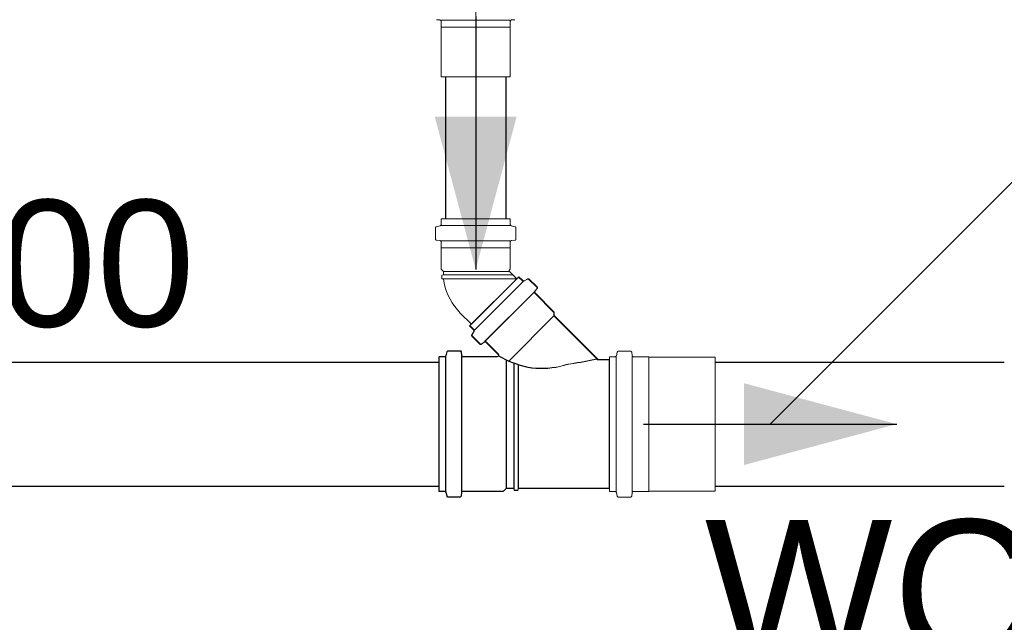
# Model space of a CAD drawing. Header units: millimetres. Extents: x 321 to 585, y -277 to 9.
# Tile 569 of 656: x 352.387 to 353.943, y -95.677 to -94.725. Entities that reach past the tile are written whole.
import ezdxf

# ---------------------------------------------------------------- set-up
doc = ezdxf.new("R2010")
doc.units = ezdxf.units.MM
doc.header["$MEASUREMENT"] = 0
doc.linetypes.add('NULL', pattern=[0])
for name, color, linetype, lineweight in [('Ambiente-Textos', 251, 'Continuous', 5), ('Simbolos', 5, 'Continuous', 20), ('Simbolos_int', 2, 'Continuous', 15), ('TQ-Condutos', 3, 'Continuous', 25), ('TQ-Sentido conduto', 9, 'Continuous', 30), ('TQ-Textos conduto', 7, 'Continuous', 9)]:
    doc.layers.add(name, color=color, linetype=linetype, lineweight=lineweight)
doc.styles.add('Arial', font='arial.ttf')

msp = doc.modelspace()

# ---------------------------------------------------------------- hatches: boundary and pattern name
at = {"layer": 'TQ-Sentido conduto', "linetype": 'Continuous'}
for points in [[(353.1078, -95.1198), (353.1725, -94.8784), (353.0431, -94.8784)], [(353.7729, -95.364), (353.5315, -95.2993), (353.5315, -95.4287)]]:
    msp.add_hatch(color=7, dxfattribs=at).paths.add_polyline_path(points)

# ---------------------------------------------------------------- linework, layer by layer
at = {"layer": 'Simbolos'}
for p, q in [((353.046, -94.7251), (353.0513, -94.7255)), ((353.0531, -94.7275), (353.0531, -94.7369)), ((353.1625, -94.7275), (353.1625, -94.7369)), ((353.1696, -94.7251), (353.1643, -94.7255)), ((353.0531, -94.7369), (353.0535, -94.7373)), ((353.0535, -94.7373), (353.0535, -94.8154)), ((353.1625, -94.7369), (353.1621, -94.7373)), ((353.1621, -94.7373), (353.1621, -94.8154)), ((353.0531, -95.0399), (353.1625, -95.0399)), ((353.0531, -95.0399), (353.0531, -95.0486)), ((353.1625, -95.0399), (353.1625, -95.0486)), ((353.0442, -95.0541), (353.0442, -95.0716)), ((353.0457, -95.0521), (353.0516, -95.0506)), ((353.1699, -95.0521), (353.164, -95.0506)), ((353.1714, -95.0541), (353.1714, -95.0716)), ((353.046, -95.0736), (353.0513, -95.0741)), ((353.1696, -95.0736), (353.1643, -95.0741)), ((353.0531, -95.0761), (353.0531, -95.0854)), ((353.0531, -95.0854), (353.0535, -95.0858)), ((353.0535, -95.0858), (353.0535, -95.1194)), ((353.1625, -95.0854), (353.1621, -95.0858)), ((353.1621, -95.0858), (353.1621, -95.1194)), ((353.1625, -95.0761), (353.1625, -95.0854)), ((353.0535, -95.1194), (353.0571, -95.123)), ((353.1621, -95.1194), (353.1613, -95.1202)), ((353.0571, -95.1282), (353.0541, -95.1285)), ((353.0541, -95.1285), (353.0541, -95.1343)), ((353.0571, -95.1346), (353.0541, -95.1343)), ((353.0571, -95.123), (353.0571, -95.1282)), ((353.0982, -95.2089), (353.1756, -95.1316)), ((353.0987, -95.2084), (353.1761, -95.1311)), ((353.1613, -95.123), (353.1728, -95.1344)), ((353.1756, -95.1316), (353.1817, -95.1377)), ((353.1761, -95.1311), (353.1822, -95.1372)), ((353.1895, -95.135), (353.1841, -95.138)), ((353.19, -95.1345), (353.1846, -95.1375)), ((353.1919, -95.1353), (353.2043, -95.1477)), ((353.1924, -95.1348), (353.2048, -95.1472)), ((353.1055, -95.2162), (353.1828, -95.1388)), ((353.106, -95.2157), (353.1833, -95.1383)), ((353.2044, -95.1504), (353.201, -95.1544)), ((353.2049, -95.1499), (353.2015, -95.1539)), ((353.1225, -95.2332), (353.1998, -95.1558)), ((353.123, -95.2327), (353.2003, -95.1553)), ((353.2011, -95.1571), (353.2315, -95.1875)), ((353.2016, -95.1566), (353.232, -95.187)), ((353.0834, -95.1885), (353.1011, -95.2061)), ((353.16, -95.2647), (353.2315, -95.1931)), ((353.1605, -95.2642), (353.232, -95.1926)), ((353.2315, -95.1875), (353.2315, -95.1931)), ((353.2315, -95.1931), (353.3007, -95.2624)), ((353.232, -95.187), (353.232, -95.1926)), ((353.232, -95.1926), (353.3012, -95.2619)), ((353.0982, -95.2089), (353.1044, -95.2151)), ((353.0987, -95.2084), (353.1049, -95.2146)), ((353.1016, -95.2228), (353.1047, -95.2175)), ((353.1019, -95.2252), (353.1143, -95.2376)), ((353.1021, -95.2223), (353.1052, -95.217)), ((353.1024, -95.2247), (353.1148, -95.2371)), ((353.117, -95.2377), (353.1211, -95.2343)), ((353.1175, -95.2372), (353.1216, -95.2338)), ((353.1238, -95.2345), (353.1434, -95.2541)), ((353.1243, -95.234), (353.1439, -95.2536)), ((353.0496, -95.4705), (353.0496, -95.2575)), ((353.0496, -95.2575), (353.0585, -95.2575)), ((353.0501, -95.47), (353.0501, -95.257)), ((353.0501, -95.257), (353.059, -95.257)), ((353.0601, -95.4705), (353.0601, -95.2575)), ((353.062, -95.2502), (353.0605, -95.256)), ((353.0606, -95.47), (353.0606, -95.257)), ((353.0625, -95.2497), (353.061, -95.2555)), ((353.064, -95.2487), (353.0829, -95.2487)), ((353.0645, -95.2482), (353.0834, -95.2482)), ((353.0849, -95.2505), (353.0853, -95.2557)), ((353.0854, -95.25), (353.0858, -95.2552)), ((353.0855, -95.4705), (353.0855, -95.2575)), ((353.086, -95.47), (353.086, -95.257)), ((353.0873, -95.2575), (353.142, -95.2575)), ((353.0878, -95.257), (353.1425, -95.257)), ((353.3191, -95.4705), (353.3191, -95.2575)), ((353.3191, -95.2575), (353.328, -95.2575)), ((353.3315, -95.2502), (353.33, -95.256)), ((353.3335, -95.2487), (353.3524, -95.2487)), ((353.3544, -95.2505), (353.3548, -95.2557)), ((353.3568, -95.2575), (353.381, -95.2575)), ((353.381, -95.2575), (353.3815, -95.258)), ((353.3815, -95.258), (353.4861, -95.258)), ((353.1559, -95.2628), (353.1559, -95.4656)), ((353.1564, -95.2623), (353.1564, -95.4651)), ((353.1683, -95.268), (353.1683, -95.4656)), ((353.1688, -95.2675), (353.1688, -95.4651)), ((353.1747, -95.2703), (353.1747, -95.4656)), ((353.1752, -95.2698), (353.1752, -95.4651)), ((353.3007, -95.2624), (353.3186, -95.2624)), ((353.3012, -95.2619), (353.3191, -95.2619)), ((353.3186, -95.4656), (353.3186, -95.2624)), ((353.3191, -95.4651), (353.3191, -95.2619)), ((353.0496, -95.4705), (353.0585, -95.4705)), ((353.0501, -95.47), (353.059, -95.47)), ((353.062, -95.4778), (353.0605, -95.472)), ((353.0625, -95.4773), (353.061, -95.4715)), ((353.0849, -95.4775), (353.0853, -95.4723)), ((353.0854, -95.477), (353.0858, -95.4718)), ((353.0873, -95.4705), (353.151, -95.4705)), ((353.0878, -95.47), (353.1515, -95.47)), ((353.151, -95.4705), (353.1559, -95.4656)), ((353.1515, -95.47), (353.1564, -95.4651)), ((353.1559, -95.4656), (353.1683, -95.4656)), ((353.1564, -95.4651), (353.1688, -95.4651)), ((353.1683, -95.4656), (353.1685, -95.4686)), ((353.1685, -95.4686), (353.1744, -95.4686)), ((353.1688, -95.4651), (353.169, -95.4681)), ((353.169, -95.4681), (353.1749, -95.4681)), ((353.1747, -95.4656), (353.1744, -95.4686)), ((353.1747, -95.4656), (353.3186, -95.4656)), ((353.1752, -95.4651), (353.1749, -95.4681)), ((353.1752, -95.4651), (353.3191, -95.4651)), ((353.3191, -95.4705), (353.328, -95.4705)), ((353.3315, -95.4778), (353.33, -95.472)), ((353.3544, -95.4775), (353.3548, -95.4723)), ((353.3568, -95.4705), (353.381, -95.4705)), ((353.381, -95.4705), (353.3815, -95.47)), ((353.3815, -95.47), (353.4861, -95.47)), ((353.064, -95.4793), (353.0829, -95.4793)), ((353.0645, -95.4788), (353.0834, -95.4788)), ((353.3335, -95.4793), (353.3524, -95.4793))]:
    msp.add_line(p, q, dxfattribs=at)
for points in [[(353.0531, -94.7275), (353.053, -94.7272), (353.053, -94.7269), (353.0528, -94.7266), (353.0527, -94.7263), (353.0524, -94.7261), (353.0522, -94.7259), (353.0519, -94.7257), (353.0516, -94.7256), (353.0512, -94.7255)], [(353.1643, -94.7255), (353.164, -94.7256), (353.1637, -94.7257), (353.1634, -94.7259), (353.1631, -94.7261), (353.1629, -94.7263), (353.1627, -94.7266), (353.1626, -94.7269), (353.1625, -94.7272), (353.1625, -94.7275)], [(353.0457, -95.0521), (353.0454, -95.0522), (353.0451, -95.0524), (353.0449, -95.0525), (353.0447, -95.0527), (353.0445, -95.053), (353.0444, -95.0532), (353.0443, -95.0535), (353.0442, -95.0538), (353.0442, -95.0541)], [(353.0516, -95.0505), (353.0519, -95.0504), (353.0521, -95.0503), (353.0524, -95.0501), (353.0526, -95.0499), (353.0527, -95.0497), (353.0529, -95.0495), (353.053, -95.0492), (353.0531, -95.0489), (353.0531, -95.0486)], [(353.1625, -95.0486), (353.1625, -95.0489), (353.1626, -95.0492), (353.1627, -95.0495), (353.1628, -95.0497), (353.163, -95.0499), (353.1632, -95.0501), (353.1634, -95.0503), (353.1637, -95.0504), (353.164, -95.0505)], [(353.1714, -95.0541), (353.1714, -95.0538), (353.1713, -95.0535), (353.1712, -95.0532), (353.171, -95.053), (353.1709, -95.0527), (353.1707, -95.0525), (353.1704, -95.0524), (353.1702, -95.0522), (353.1699, -95.0521)], [(353.0442, -95.0716), (353.0442, -95.0719), (353.0443, -95.0722), (353.0444, -95.0725), (353.0446, -95.0728), (353.0448, -95.0731), (353.0451, -95.0733), (353.0454, -95.0734), (353.0457, -95.0735), (353.046, -95.0736)], [(353.1695, -95.0736), (353.1699, -95.0735), (353.1702, -95.0734), (353.1705, -95.0733), (353.1707, -95.0731), (353.171, -95.0728), (353.1711, -95.0725), (353.1713, -95.0722), (353.1713, -95.0719), (353.1714, -95.0716)], [(353.0531, -95.0761), (353.053, -95.0757), (353.053, -95.0754), (353.0528, -95.0751), (353.0527, -95.0748), (353.0524, -95.0746), (353.0522, -95.0744), (353.0519, -95.0742), (353.0516, -95.0741), (353.0512, -95.0741)], [(353.1643, -95.0741), (353.164, -95.0741), (353.1637, -95.0742), (353.1634, -95.0744), (353.1631, -95.0746), (353.1629, -95.0748), (353.1627, -95.0751), (353.1626, -95.0754), (353.1625, -95.0757), (353.1625, -95.0761)], [(353.1613, -95.1201), (353.1611, -95.1204), (353.1609, -95.1207), (353.1608, -95.121), (353.1608, -95.1214), (353.1608, -95.1217), (353.1608, -95.1221), (353.1609, -95.1224), (353.1611, -95.1227), (353.1613, -95.123)], [(353.0571, -95.1346), (353.0582, -95.1413), (353.0598, -95.1479), (353.0619, -95.1543), (353.0644, -95.1606), (353.0674, -95.1667), (353.0708, -95.1726), (353.0746, -95.1782), (353.0789, -95.1835), (353.0834, -95.1885)], [(353.1919, -95.1353), (353.1917, -95.1351), (353.1914, -95.1349), (353.1911, -95.1348), (353.1909, -95.1347), (353.1906, -95.1347), (353.1903, -95.1347), (353.19, -95.1347), (353.1897, -95.1348), (353.1895, -95.1349)], [(353.1924, -95.1348), (353.1922, -95.1346), (353.1919, -95.1344), (353.1916, -95.1343), (353.1914, -95.1342), (353.1911, -95.1342), (353.1908, -95.1342), (353.1905, -95.1342), (353.1902, -95.1343), (353.19, -95.1344)], [(353.1817, -95.1377), (353.1819, -95.1379), (353.1822, -95.1381), (353.1825, -95.1382), (353.1827, -95.1383), (353.183, -95.1383), (353.1833, -95.1383), (353.1836, -95.1382), (353.1839, -95.1382), (353.1841, -95.138)], [(353.1822, -95.1372), (353.1824, -95.1374), (353.1827, -95.1376), (353.183, -95.1377), (353.1832, -95.1378), (353.1835, -95.1378), (353.1838, -95.1378), (353.1841, -95.1377), (353.1844, -95.1377), (353.1846, -95.1375)], [(353.2044, -95.1504), (353.2046, -95.1501), (353.2047, -95.1498), (353.2048, -95.1495), (353.2049, -95.1492), (353.2048, -95.1488), (353.2048, -95.1485), (353.2047, -95.1482), (353.2045, -95.1479), (353.2043, -95.1477)], [(353.2049, -95.1499), (353.2051, -95.1496), (353.2052, -95.1493), (353.2053, -95.149), (353.2054, -95.1487), (353.2053, -95.1483), (353.2053, -95.148), (353.2052, -95.1477), (353.205, -95.1474), (353.2048, -95.1472)], [(353.201, -95.1544), (353.2008, -95.1547), (353.2007, -95.155), (353.2006, -95.1553), (353.2005, -95.1556), (353.2006, -95.1559), (353.2006, -95.1563), (353.2007, -95.1566), (353.2009, -95.1568), (353.2011, -95.1571)], [(353.2015, -95.1539), (353.2013, -95.1542), (353.2012, -95.1545), (353.2011, -95.1548), (353.201, -95.1551), (353.2011, -95.1554), (353.2011, -95.1558), (353.2012, -95.1561), (353.2014, -95.1563), (353.2016, -95.1566)], [(353.1016, -95.2228), (353.1015, -95.2231), (353.1014, -95.2233), (353.1014, -95.2236), (353.1013, -95.2239), (353.1014, -95.2242), (353.1015, -95.2245), (353.1016, -95.2247), (353.1017, -95.225), (353.1019, -95.2252)], [(353.1021, -95.2223), (353.102, -95.2226), (353.1019, -95.2228), (353.1019, -95.2231), (353.1018, -95.2234), (353.1019, -95.2237), (353.102, -95.224), (353.1021, -95.2242), (353.1022, -95.2245), (353.1024, -95.2247)], [(353.1047, -95.2175), (353.1048, -95.2172), (353.1049, -95.2169), (353.105, -95.2167), (353.105, -95.2164), (353.1049, -95.2161), (353.1048, -95.2158), (353.1047, -95.2155), (353.1046, -95.2153), (353.1044, -95.2151)], [(353.1052, -95.217), (353.1053, -95.2167), (353.1054, -95.2164), (353.1055, -95.2162), (353.1055, -95.2159), (353.1054, -95.2156), (353.1053, -95.2153), (353.1052, -95.215), (353.1051, -95.2148), (353.1049, -95.2146)], [(353.1143, -95.2376), (353.1146, -95.2378), (353.1149, -95.238), (353.1152, -95.2381), (353.1155, -95.2382), (353.1158, -95.2382), (353.1161, -95.2382), (353.1165, -95.2381), (353.1168, -95.2379), (353.117, -95.2377)], [(353.1148, -95.2371), (353.1151, -95.2373), (353.1154, -95.2375), (353.1157, -95.2376), (353.116, -95.2377), (353.1163, -95.2377), (353.1166, -95.2377), (353.117, -95.2376), (353.1173, -95.2374), (353.1175, -95.2372)], [(353.1238, -95.2345), (353.1235, -95.2343), (353.1232, -95.2341), (353.1229, -95.234), (353.1226, -95.2339), (353.1223, -95.2339), (353.122, -95.2339), (353.1216, -95.234), (353.1213, -95.2342), (353.1211, -95.2343)], [(353.1243, -95.234), (353.124, -95.2338), (353.1237, -95.2336), (353.1234, -95.2335), (353.1231, -95.2334), (353.1228, -95.2334), (353.1225, -95.2334), (353.1221, -95.2335), (353.1218, -95.2337), (353.1216, -95.2338)], [(353.0585, -95.2575), (353.0588, -95.2575), (353.0591, -95.2574), (353.0594, -95.2573), (353.0596, -95.2572), (353.0599, -95.257), (353.0601, -95.2568), (353.0602, -95.2565), (353.0604, -95.2563), (353.0605, -95.256)], [(353.059, -95.257), (353.0593, -95.257), (353.0596, -95.2569), (353.0599, -95.2568), (353.0601, -95.2567), (353.0604, -95.2565), (353.0606, -95.2563), (353.0607, -95.256), (353.0609, -95.2558), (353.061, -95.2555)], [(353.064, -95.2487), (353.0637, -95.2487), (353.0634, -95.2488), (353.0631, -95.2489), (353.0629, -95.249), (353.0626, -95.2492), (353.0624, -95.2494), (353.0623, -95.2496), (353.0621, -95.2499), (353.062, -95.2502)], [(353.0645, -95.2482), (353.0642, -95.2482), (353.0639, -95.2483), (353.0636, -95.2484), (353.0634, -95.2485), (353.0631, -95.2487), (353.0629, -95.2489), (353.0628, -95.2491), (353.0626, -95.2494), (353.0625, -95.2497)], [(353.0849, -95.2505), (353.0848, -95.2502), (353.0847, -95.2499), (353.0846, -95.2496), (353.0844, -95.2493), (353.0841, -95.2491), (353.0838, -95.2489), (353.0835, -95.2488), (353.0832, -95.2487), (353.0829, -95.2487)], [(353.0854, -95.25), (353.0853, -95.2497), (353.0852, -95.2494), (353.0851, -95.2491), (353.0849, -95.2488), (353.0846, -95.2486), (353.0843, -95.2484), (353.084, -95.2483), (353.0837, -95.2482), (353.0834, -95.2482)], [(353.0853, -95.2557), (353.0854, -95.256), (353.0855, -95.2563), (353.0856, -95.2566), (353.0858, -95.2568), (353.0861, -95.2571), (353.0864, -95.2572), (353.0867, -95.2574), (353.087, -95.2575), (353.0873, -95.2575)], [(353.0858, -95.2552), (353.0859, -95.2555), (353.086, -95.2558), (353.0861, -95.2561), (353.0863, -95.2563), (353.0866, -95.2566), (353.0869, -95.2567), (353.0872, -95.2569), (353.0875, -95.257), (353.0878, -95.257)], [(353.142, -95.2575), (353.1422, -95.2575), (353.1425, -95.2574), (353.1427, -95.2573), (353.143, -95.2572), (353.1432, -95.2571), (353.1434, -95.2569), (353.1435, -95.2567), (353.1437, -95.2565), (353.1438, -95.2562), (353.1439, -95.256), (353.1439, -95.2557), (353.144, -95.2555), (353.1439, -95.2552), (353.1439, -95.255), (353.1438, -95.2547), (353.1437, -95.2545), (353.1435, -95.2543), (353.1434, -95.2541)], [(353.1425, -95.257), (353.1427, -95.257), (353.143, -95.2569), (353.1432, -95.2568), (353.1435, -95.2567), (353.1437, -95.2566), (353.1439, -95.2564), (353.144, -95.2562), (353.1442, -95.256), (353.1443, -95.2557), (353.1444, -95.2555), (353.1444, -95.2552), (353.1445, -95.255), (353.1444, -95.2547), (353.1444, -95.2545), (353.1443, -95.2542), (353.1442, -95.254), (353.144, -95.2538), (353.1439, -95.2536)], [(353.1437, -95.2564), (353.1492, -95.2595), (353.1548, -95.2623), (353.1604, -95.2649), (353.1662, -95.2673), (353.1721, -95.2694), (353.178, -95.2713), (353.184, -95.2729), (353.1901, -95.2743), (353.1963, -95.2755)], [(353.1442, -95.2559), (353.1497, -95.259), (353.1553, -95.2618), (353.1609, -95.2644), (353.1667, -95.2668), (353.1726, -95.2689), (353.1785, -95.2708), (353.1845, -95.2724), (353.1906, -95.2738), (353.1968, -95.275)], [(353.328, -95.2575), (353.3283, -95.2575), (353.3286, -95.2574), (353.3289, -95.2573), (353.3291, -95.2572), (353.3294, -95.257), (353.3296, -95.2568), (353.3297, -95.2565), (353.3299, -95.2563), (353.33, -95.256)], [(353.3335, -95.2487), (353.3332, -95.2487), (353.3329, -95.2488), (353.3326, -95.2489), (353.3324, -95.249), (353.3321, -95.2492), (353.3319, -95.2494), (353.3318, -95.2496), (353.3316, -95.2499), (353.3315, -95.2502)], [(353.3544, -95.2505), (353.3543, -95.2502), (353.3542, -95.2499), (353.354, -95.2496), (353.3538, -95.2493), (353.3536, -95.2491), (353.3533, -95.2489), (353.353, -95.2488), (353.3527, -95.2487), (353.3524, -95.2487)], [(353.3548, -95.2557), (353.3549, -95.256), (353.355, -95.2563), (353.3551, -95.2566), (353.3553, -95.2568), (353.3556, -95.2571), (353.3559, -95.2572), (353.3562, -95.2574), (353.3565, -95.2575), (353.3568, -95.2575)], [(353.1963, -95.2755), (353.2026, -95.276), (353.209, -95.2763), (353.2153, -95.2763), (353.2217, -95.2759), (353.228, -95.2753), (353.2343, -95.2744), (353.2405, -95.2732), (353.2467, -95.2716), (353.2528, -95.2698)], [(353.1968, -95.275), (353.2031, -95.2755), (353.2095, -95.2758), (353.2158, -95.2758), (353.2222, -95.2754), (353.2285, -95.2748), (353.2348, -95.2739), (353.241, -95.2727), (353.2472, -95.2711), (353.2533, -95.2693)], [(353.2528, -95.2698), (353.2579, -95.269), (353.2631, -95.2682), (353.2683, -95.2673), (353.2734, -95.2664), (353.2786, -95.2655), (353.2837, -95.2646), (353.2888, -95.2636), (353.294, -95.2626), (353.2991, -95.2615)], [(353.2533, -95.2693), (353.2584, -95.2685), (353.2636, -95.2677), (353.2688, -95.2668), (353.2739, -95.2659), (353.2791, -95.265), (353.2842, -95.2641), (353.2893, -95.2631), (353.2945, -95.2621), (353.2996, -95.261)], [(353.2991, -95.2615), (353.2992, -95.2617), (353.2994, -95.2618), (353.2995, -95.262), (353.2997, -95.2621), (353.2999, -95.2622), (353.3001, -95.2623), (353.3003, -95.2623), (353.3005, -95.2624), (353.3007, -95.2624)], [(353.2996, -95.261), (353.2997, -95.2612), (353.2999, -95.2613), (353.3, -95.2615), (353.3002, -95.2616), (353.3004, -95.2617), (353.3006, -95.2618), (353.3008, -95.2618), (353.301, -95.2619), (353.3012, -95.2619)], [(353.0605, -95.472), (353.0604, -95.4717), (353.0602, -95.4714), (353.0601, -95.4712), (353.0599, -95.471), (353.0596, -95.4708), (353.0594, -95.4707), (353.0591, -95.4706), (353.0588, -95.4705), (353.0585, -95.4705)], [(353.061, -95.4715), (353.0609, -95.4712), (353.0607, -95.4709), (353.0606, -95.4707), (353.0604, -95.4705), (353.0601, -95.4703), (353.0599, -95.4702), (353.0596, -95.4701), (353.0593, -95.47), (353.059, -95.47)], [(353.062, -95.4778), (353.0621, -95.4781), (353.0623, -95.4783), (353.0624, -95.4786), (353.0626, -95.4788), (353.0629, -95.479), (353.0631, -95.4791), (353.0634, -95.4792), (353.0637, -95.4793), (353.064, -95.4793)], [(353.0625, -95.4773), (353.0626, -95.4776), (353.0628, -95.4778), (353.0629, -95.4781), (353.0631, -95.4783), (353.0634, -95.4785), (353.0636, -95.4786), (353.0639, -95.4787), (353.0642, -95.4788), (353.0645, -95.4788)], [(353.0829, -95.4793), (353.0832, -95.4793), (353.0835, -95.4792), (353.0838, -95.479), (353.0841, -95.4789), (353.0844, -95.4786), (353.0846, -95.4784), (353.0847, -95.4781), (353.0848, -95.4778), (353.0849, -95.4775)], [(353.0834, -95.4788), (353.0837, -95.4788), (353.084, -95.4787), (353.0843, -95.4785), (353.0846, -95.4784), (353.0849, -95.4781), (353.0851, -95.4779), (353.0852, -95.4776), (353.0853, -95.4773), (353.0854, -95.477)], [(353.0873, -95.4705), (353.087, -95.4705), (353.0867, -95.4706), (353.0864, -95.4707), (353.0861, -95.4709), (353.0858, -95.4711), (353.0856, -95.4714), (353.0855, -95.4717), (353.0854, -95.472), (353.0853, -95.4723)], [(353.0878, -95.47), (353.0875, -95.47), (353.0872, -95.4701), (353.0869, -95.4702), (353.0866, -95.4704), (353.0863, -95.4706), (353.0861, -95.4709), (353.086, -95.4712), (353.0859, -95.4715), (353.0858, -95.4718)], [(353.33, -95.472), (353.3299, -95.4717), (353.3297, -95.4714), (353.3296, -95.4712), (353.3294, -95.471), (353.3291, -95.4708), (353.3289, -95.4707), (353.3286, -95.4706), (353.3283, -95.4705), (353.328, -95.4705)], [(353.3315, -95.4778), (353.3316, -95.4781), (353.3318, -95.4783), (353.3319, -95.4786), (353.3321, -95.4788), (353.3324, -95.479), (353.3326, -95.4791), (353.3329, -95.4792), (353.3332, -95.4793), (353.3335, -95.4793)], [(353.3524, -95.4793), (353.3527, -95.4793), (353.353, -95.4792), (353.3533, -95.479), (353.3536, -95.4789), (353.3538, -95.4786), (353.354, -95.4784), (353.3542, -95.4781), (353.3543, -95.4778), (353.3544, -95.4775)], [(353.3568, -95.4705), (353.3565, -95.4705), (353.3562, -95.4706), (353.3559, -95.4707), (353.3556, -95.4709), (353.3553, -95.4711), (353.3551, -95.4714), (353.355, -95.4717), (353.3549, -95.472), (353.3548, -95.4723)]]:
    msp.add_lwpolyline(points, dxfattribs=at)
at = {"layer": 'Simbolos_int'}
for p, q in [((353.0531, -94.7257), (353.1625, -94.7257)), ((353.0531, -94.7369), (353.1625, -94.7369)), ((353.0535, -94.8154), (353.1621, -94.8154)), ((353.0531, -95.0502), (353.1625, -95.0502)), ((353.0531, -95.0742), (353.1625, -95.0742)), ((353.0531, -95.0854), (353.1625, -95.0854)), ((353.0571, -95.123), (353.1614, -95.123)), ((353.0571, -95.1282), (353.1666, -95.1282)), ((353.0571, -95.1346), (353.1726, -95.1346)), ((353.1728, -95.1344), (353.1011, -95.2061)), ((353.3296, -95.4705), (353.3296, -95.2575)), ((353.355, -95.4705), (353.355, -95.2575)), ((353.3815, -95.47), (353.3815, -95.258)), ((353.4861, -95.47), (353.4861, -95.258))]:
    msp.add_line(p, q, dxfattribs=at)
at = {"layer": 'TQ-Condutos'}
for p, q in [((353.0603, -94.8154), (353.0603, -95.0399)), ((353.1553, -94.8154), (353.1553, -95.0399)), ((351.1053, -95.266), (353.0496, -95.266)), ((353.4861, -95.266), (353.9429, -95.266)), ((351.1053, -95.462), (353.0496, -95.462)), ((353.4861, -95.462), (353.9429, -95.462))]:
    msp.add_line(p, q, dxfattribs=at)
at = {"layer": 'TQ-Sentido conduto'}
for points in [[(353.1078, -94.7199), (353.1078, -95.1198)], [(353.373, -95.364), (353.7729, -95.364)]]:
    msp.add_lwpolyline(points, dxfattribs=at)
at = {"layer": 'TQ-Textos conduto'}
for points in [[(353.1078, -94.9199), (353.1078, -94.3199), (354.2767, -94.3199)], [(353.573, -95.364), (354.173, -94.764), (355.3419, -94.764)]]:
    msp.add_lwpolyline(points, dxfattribs=at)

# ---------------------------------------------------------------- texts
at = {"layer": 'Ambiente-Textos', "color": 7, "linetype": 'NULL', "lineweight": 5, "insert": (354.1942, -95.7434), "char_height": 0.225, "width": 2.958933, "attachment_point": 8, "line_spacing_factor": 0.9, "style": 'Arial'}
msp.add_mtext('WC Masc.', dxfattribs=at)
at = {"layer": 'TQ-Textos conduto', "linetype": 'NULL', "insert": (352.0274, -95.2153), "char_height": 0.2, "width": 1.273476, "attachment_point": 7, "line_spacing_factor": 0.6, "style": 'Arial'}
msp.add_mtext('ø100', dxfattribs=at)

doc.saveas('drawing.dxf')
